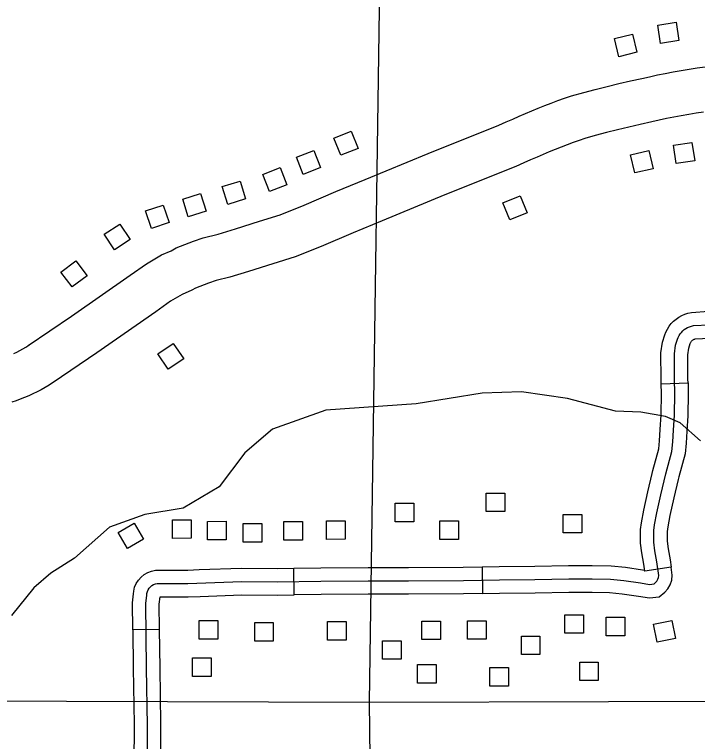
# Model space of a CAD drawing. Extents: x -19 to 366, y -4 to 359.
# Drawn here: x 140.008 to 140.733, y 202.006 to 202.778 of the extents above; entities that cross this region are included whole.
import ezdxf

# ---------------------------------------------------------------- set-up
doc = ezdxf.new("R2010")
doc.units = 0
for name, color, linetype in [('21', 7, 'Continuous'), ('R_Axis Annot', 7, 'Continuous'), ('R_Contour Annot', 7, 'Continuous'), ('R_ROW', 7, 'Continuous'), ('R_Temp Easement', 7, 'Continuous'), ('Sheet Fence', 7, 'Continuous')]:
    doc.layers.add(name, color=color, linetype=linetype)

msp = doc.modelspace()

# ---------------------------------------------------------------- linework, layer by layer
at = {"layer": '21'}
for points in [[(140.69109, 202.76639), (140.71058, 202.76936), (140.71356, 202.74982), (140.69407, 202.74685)], [(140.6452, 202.75199), (140.66436, 202.75662), (140.669, 202.7374), (140.64983, 202.73277)], [(140.35468, 202.62806), (140.34743, 202.64639), (140.36582, 202.65366), (140.37307, 202.63533)], [(140.71072, 202.61924), (140.70768, 202.63872), (140.72721, 202.64177), (140.73025, 202.62229)], [(140.31486, 202.60767), (140.30761, 202.626), (140.32599, 202.63327), (140.33324, 202.61494)], [(140.66678, 202.60928), (140.66226, 202.62847), (140.6815, 202.63301), (140.68603, 202.61382)], [(140.27911, 202.58952), (140.27186, 202.60785), (140.29024, 202.61512), (140.2975, 202.59679)], [(140.24774, 202.60064), (140.25361, 202.58182), (140.23473, 202.57594), (140.22886, 202.59476)], [(140.20568, 202.58754), (140.21167, 202.56876), (140.19284, 202.56275), (140.18685, 202.58153)], [(140.53406, 202.55943), (140.52665, 202.5777), (140.54498, 202.58513), (140.55238, 202.56686)], [(140.16618, 202.57524), (140.17245, 202.55654), (140.1537, 202.55026), (140.14744, 202.56895)], [(140.12018, 202.55501), (140.13095, 202.5385), (140.11439, 202.5277), (140.10362, 202.54421)], [(140.07346, 202.51588), (140.08531, 202.50013), (140.06951, 202.48824), (140.05766, 202.50399)], [(140.17685, 202.42836), (140.1879, 202.41204), (140.17153, 202.40095), (140.16048, 202.41727)], [(140.50889, 202.24969), (140.50887, 202.2694), (140.52864, 202.26943), (140.52866, 202.24972)], [(140.41253, 202.2389), (140.41251, 202.25861), (140.43228, 202.25863), (140.4323, 202.23892)], [(140.59083, 202.2271), (140.59081, 202.24681), (140.61058, 202.24684), (140.6106, 202.22712)], [(140.17597, 202.22135), (140.17594, 202.24106), (140.19572, 202.24109), (140.19574, 202.22138)], [(140.2132, 202.21969), (140.21318, 202.2394), (140.23295, 202.23943), (140.23297, 202.21971)], [(140.2943, 202.21936), (140.29427, 202.23907), (140.31405, 202.2391), (140.31407, 202.21939)], [(140.33954, 202.2203), (140.33952, 202.24001), (140.35929, 202.24004), (140.35931, 202.22033)], [(140.45968, 202.22026), (140.45965, 202.23997), (140.47942, 202.24), (140.47945, 202.22028)], [(140.14535, 202.22055), (140.12837, 202.21055), (140.11834, 202.22759), (140.13532, 202.23759)], [(140.25108, 202.21739), (140.25105, 202.2371), (140.27082, 202.23713), (140.27085, 202.21741)], [(140.59254, 202.1206), (140.59254, 202.14032), (140.61231, 202.14032), (140.61231, 202.1206)], [(140.20424, 202.11425), (140.20424, 202.13397), (140.22401, 202.13397), (140.22401, 202.11425)], [(140.26325, 202.11212), (140.26325, 202.13184), (140.28302, 202.13184), (140.28302, 202.11212)], [(140.34052, 202.11336), (140.34052, 202.13308), (140.36029, 202.13308), (140.36029, 202.11336)], [(140.4408, 202.11379), (140.4408, 202.1335), (140.46057, 202.1335), (140.46057, 202.11379)], [(140.48913, 202.11424), (140.48913, 202.13395), (140.5089, 202.13395), (140.5089, 202.11424)], [(140.6364, 202.11786), (140.6364, 202.13758), (140.65618, 202.13758), (140.65618, 202.11786)], [(140.69055, 202.11098), (140.68656, 202.13028), (140.70593, 202.13428), (140.70991, 202.11497)], [(140.54627, 202.09795), (140.54627, 202.11766), (140.56604, 202.11766), (140.56604, 202.09795)], [(140.39886, 202.0929), (140.39886, 202.11261), (140.41863, 202.11261), (140.41863, 202.0929)], [(140.19726, 202.07473), (140.19726, 202.09445), (140.21703, 202.09445), (140.21703, 202.07473)], [(140.43593, 202.06774), (140.43593, 202.08745), (140.4557, 202.08745), (140.4557, 202.06774)], [(140.60817, 202.07033), (140.60817, 202.09004), (140.62794, 202.09004), (140.62794, 202.07033)], [(140.5128, 202.06446), (140.5128, 202.08417), (140.53258, 202.08417), (140.53258, 202.06446)]]:
    msp.add_lwpolyline(points, close=True, dxfattribs=at)
at = {"layer": 'R_Axis Annot'}
for points in [[(140.38501, 202.04758), (140.39974, 203.05377)], [(139.74176, 202.0496), (140.38501, 202.04758)], [(140.38501, 202.04758), (141.39984, 202.05033)], [(140.3907, 201.5741), (140.38501, 202.04758)]]:
    msp.add_lwpolyline(points, dxfattribs=at)
at = {"layer": 'R_Contour Annot'}
for p, q in [((140.02353, 202.42639), (140.02287, 202.42596)), ((140.04947, 202.38678), (140.04881, 202.38635))]:
    msp.add_line(p, q, dxfattribs=at)
for points in [[(140.02287, 202.42596), (140.06889, 202.4572), (140.13112, 202.50083), (140.14853, 202.51296), (140.16449, 202.52225), (140.17455, 202.5268), (140.17982, 202.52994), (140.19818, 202.5368), (140.20874, 202.54056), (140.22436, 202.54446), (140.24284, 202.54994), (140.2683, 202.55804), (140.29029, 202.56499), (140.3157, 202.57503), (140.34951, 202.58945), (140.38043, 202.60223), (140.44729, 202.63007), (140.52229, 202.6601), (140.53013, 202.66344), (140.5372, 202.66651), (140.544, 202.66948), (140.55061, 202.67239), (140.55741, 202.67529), (140.56424, 202.67812), (140.57113, 202.68086), (140.57802, 202.68352), (140.58493, 202.6861), (140.59191, 202.6886), (140.59949, 202.69123), (140.61243, 202.69478), (140.62478, 202.69803), (140.63718, 202.70115), (140.64959, 202.70413), (140.66205, 202.70698), (140.67423, 202.70963), (140.68226, 202.7115), (140.69067, 202.71334), (140.69908, 202.71506), (140.70753, 202.71667), (140.716, 202.71816), (140.7245, 202.71954), (140.73299, 202.7208), (140.7415, 202.72195)], [(140.73962, 202.67392), (140.73175, 202.67275), (140.72389, 202.67148), (140.71606, 202.6701), (140.70826, 202.66861), (140.70048, 202.66702), (140.6927, 202.66532), (140.68464, 202.66344), (140.67235, 202.66076), (140.66039, 202.65803), (140.64849, 202.65517), (140.63658, 202.65217), (140.62473, 202.64906), (140.61352, 202.64598), (140.60764, 202.64395), (140.60122, 202.64164), (140.59482, 202.63925), (140.58842, 202.63678), (140.58206, 202.63425), (140.57575, 202.63164), (140.56945, 202.62895), (140.56301, 202.62611), (140.55611, 202.6231), (140.54883, 202.61994), (140.54035, 202.61633), (140.46519, 202.58623), (140.39858, 202.55849), (140.36783, 202.54579), (140.33369, 202.53123), (140.30615, 202.52034), (140.28262, 202.51291), (140.25675, 202.50468), (140.23683, 202.49877), (140.22244, 202.49518), (140.21441, 202.49232), (140.20039, 202.48708), (140.1965, 202.48476), (140.18622, 202.48011), (140.17402, 202.47301), (140.15825, 202.46202), (140.09578, 202.41823), (140.04947, 202.38678)], [(140.00776, 202.41757), (140.01094, 202.41912), (140.01411, 202.42077), (140.01718, 202.42249), (140.02024, 202.42431), (140.02353, 202.42639)], [(140.04881, 202.38635), (140.04498, 202.38394), (140.04083, 202.38147), (140.0366, 202.3791), (140.03229, 202.37686), (140.02796, 202.37474), (140.02352, 202.37272), (140.01905, 202.37084), (140.01452, 202.36908), (140.00997, 202.36745), (140.00555, 202.36601)]]:
    msp.add_lwpolyline(points, dxfattribs=at)
at = {"layer": 'R_ROW'}
for p, q in [((140.69476, 202.38557), (140.72315, 202.38643)), ((140.71288, 202.28375), (140.71288, 202.28375)), ((140.30515, 202.16133), (140.30469, 202.18974)), ((140.5046, 202.19119), (140.50522, 202.16279)), ((140.7053, 202.19066), (140.67718, 202.18662)), ((140.16227, 202.12451), (140.13386, 202.12413))]:
    msp.add_line(p, q, dxfattribs=at)
for points in [[(140.69476, 202.38557), (140.69462, 202.39003), (140.69447, 202.41817), (140.69612, 202.42949), (140.69855, 202.4374), (140.69974, 202.44044), (140.70128, 202.44357), (140.70321, 202.44662), (140.70539, 202.44937), (140.70778, 202.4519), (140.7105, 202.45423), (140.71337, 202.45624), (140.71643, 202.45796), (140.71967, 202.45938), (140.72304, 202.46047), (140.72686, 202.4613), (140.74495, 202.46241), (140.75776, 202.46293)], [(140.14901, 201.94289), (140.1495, 202.02267), (140.14861, 202.08362), (140.1477, 202.15204), (140.14871, 202.16087), (140.14889, 202.16289), (140.14937, 202.16485), (140.15019, 202.16672), (140.15128, 202.16843), (140.15263, 202.16994), (140.15418, 202.17122), (140.15595, 202.17224), (140.15784, 202.17296), (140.15982, 202.17338), (140.16185, 202.17347), (140.19245, 202.17352), (140.24954, 202.17556), (140.28716, 202.17525), (140.33361, 202.176), (140.38382, 202.17624), (140.42638, 202.17624), (140.4848, 202.17656), (140.523, 202.17739), (140.5607, 202.17775), (140.59654, 202.17824), (140.62135, 202.17845), (140.64083, 202.1781), (140.6549, 202.17652), (140.67284, 202.17397), (140.6824, 202.1725), (140.68708, 202.17305), (140.68877, 202.17438), (140.69018, 202.17601), (140.69124, 202.17788), (140.69191, 202.17992), (140.69218, 202.18206), (140.69014, 202.19625), (140.68804, 202.20805), (140.68695, 202.21729), (140.68689, 202.22414), (140.68699, 202.22966), (140.68775, 202.23559), (140.69005, 202.24843), (140.69445, 202.26751), (140.69976, 202.28998), (140.70604, 202.31369), (140.7072, 202.3238), (140.7079, 202.33605), (140.70877, 202.35198), (140.70928, 202.37524), (140.70883, 202.39028), (140.70868, 202.41718), (140.71002, 202.42636), (140.71198, 202.43273), (140.71275, 202.43471), (140.71369, 202.43661), (140.71482, 202.4384), (140.71614, 202.44007), (140.71759, 202.4416), (140.7192, 202.44298), (140.72094, 202.4442), (140.72278, 202.44523), (140.72472, 202.44609), (140.72674, 202.44674), (140.72881, 202.44719), (140.74567, 202.44822)], [(140.72315, 202.38643), (140.72303, 202.39053), (140.72289, 202.41619), (140.72391, 202.42322), (140.72541, 202.42806), (140.72576, 202.42898), (140.72609, 202.42964), (140.72643, 202.43017), (140.72689, 202.43077), (140.72739, 202.43129), (140.72791, 202.43174), (140.72852, 202.43216), (140.72914, 202.43251), (140.72978, 202.43279), (140.73045, 202.43301), (140.73077, 202.43308), (140.74639, 202.43404), (140.7589, 202.43454)], [(140.68524, 202.29029), (140.68598, 202.29344), (140.69204, 202.31633), (140.69304, 202.32502), (140.69372, 202.33684), (140.69457, 202.35252), (140.69507, 202.37518), (140.69476, 202.38557)], [(140.72315, 202.38643), (140.72349, 202.3753), (140.72297, 202.35143), (140.72208, 202.33526), (140.72136, 202.32259), (140.72003, 202.31105), (140.71354, 202.28653), (140.71288, 202.28375)], [(140.67718, 202.18662), (140.67612, 202.194), (140.67398, 202.20597), (140.67276, 202.2164), (140.67268, 202.2242), (140.6728, 202.23069), (140.67371, 202.23775), (140.67612, 202.25127), (140.68061, 202.27074), (140.68524, 202.29029)], [(140.71288, 202.28375), (140.70828, 202.26427), (140.70397, 202.24558), (140.7018, 202.23343), (140.70117, 202.22862), (140.7011, 202.22409), (140.70115, 202.21819), (140.7021, 202.21013), (140.70417, 202.19851), (140.7053, 202.19066)], [(140.60478, 202.19252), (140.62142, 202.19266), (140.64176, 202.19229), (140.6567, 202.19061), (140.67491, 202.18802), (140.67702, 202.1877), (140.67718, 202.18662)], [(140.13386, 202.12413), (140.13348, 202.15276), (140.13457, 202.1623), (140.13483, 202.16523), (140.13588, 202.16945), (140.13762, 202.17342), (140.13991, 202.17702), (140.14274, 202.1802), (140.14605, 202.18294), (140.14984, 202.18512), (140.15384, 202.18664), (140.15803, 202.18751), (140.16152, 202.18767), (140.19219, 202.18772), (140.20445, 202.18816)], [(140.20445, 202.18816), (140.24935, 202.18976), (140.28711, 202.18945), (140.30469, 202.18974)], [(140.30469, 202.18974), (140.33346, 202.19021), (140.38378, 202.19044), (140.40492, 202.19044)], [(140.40492, 202.19044), (140.42634, 202.19044), (140.4846, 202.19076), (140.5046, 202.19119)], [(140.5046, 202.19119), (140.52278, 202.19159), (140.56053, 202.19195), (140.59638, 202.19245), (140.60478, 202.19252)], [(140.60502, 202.16411), (140.62129, 202.16425), (140.63991, 202.16391), (140.65311, 202.16242), (140.67077, 202.15991), (140.68215, 202.15817), (140.69271, 202.1594), (140.69861, 202.16405), (140.70185, 202.16778), (140.7043, 202.17211), (140.70584, 202.17679), (140.70651, 202.18218), (140.7053, 202.19066)], [(140.40492, 202.16203), (140.38385, 202.16203), (140.33376, 202.1618), (140.30515, 202.16133)], [(140.50522, 202.16279), (140.48499, 202.16235), (140.42642, 202.16203), (140.40492, 202.16203)], [(140.50522, 202.16279), (140.52322, 202.16318), (140.56086, 202.16355), (140.5967, 202.16404), (140.60502, 202.16411)], [(140.16227, 202.12451), (140.16191, 202.15133), (140.16282, 202.15927), (140.19272, 202.15931), (140.20546, 202.15977)], [(140.20546, 202.15977), (140.24974, 202.16135), (140.28722, 202.16104), (140.30515, 202.16133)], [(140.13386, 202.12413), (140.13441, 202.08342), (140.13527, 202.02412)], [(140.16368, 202.02453), (140.16282, 202.08382), (140.16227, 202.12451)], [(140.13527, 202.02412), (140.13529, 202.02261), (140.1348, 201.94286), (140.13498, 201.92419)], [(140.16339, 201.92447), (140.16321, 201.94291), (140.1637, 202.02273), (140.16368, 202.02453)]]:
    msp.add_lwpolyline(points, dxfattribs=at)
at = {"layer": 'R_Temp Easement'}
msp.add_lwpolyline([(140.73647, 202.32473), (140.715, 202.34396), (140.69917, 202.35074), (140.67318, 202.35526), (140.64606, 202.3564), (140.5952, 202.36997), (140.5466, 202.37675), (140.50478, 202.37562), (140.43471, 202.36431), (140.33865, 202.35753), (140.28214, 202.33717), (140.25275, 202.31229), (140.22563, 202.27611), (140.1872, 202.25349), (140.14652, 202.24671), (140.10922, 202.23314), (140.07192, 202.20034), (140.04706, 202.18451), (140.02898, 202.16868), (140.00524, 202.13928)], dxfattribs=at)
at = {"layer": 'Sheet Fence'}
for points in [[(146.77834, 1.69699), (146.57878, 10.31313), (146.37852, 18.92942), (146.17757, 27.54584), (145.97591, 36.16241), (145.77356, 44.77911), (145.57052, 53.39596), (145.36679, 62.01295), (145.16236, 70.63008), (144.95724, 79.24735), (144.75142, 87.86477), (144.54492, 96.48232), (144.33773, 105.10002), (144.12986, 113.71787), (143.92129, 122.33585), (143.71204, 130.95398), (143.5021, 139.57225), (143.29148, 148.19067), (143.08018, 156.80923), (142.8682, 165.42794), (142.65553, 174.04679), (142.44218, 182.66579), (142.22816, 191.28493), (142.01345, 199.90421), (141.79807, 208.52365), (141.58202, 217.14322), (141.36528, 225.76295), (141.14788, 234.38282), (140.9298, 243.00284), (140.71105, 251.623), (140.49162, 260.24332), (140.27153, 268.86377), (140.05077, 277.48438), (139.82934, 286.10514), (139.60724, 294.72604), (139.38447, 303.34709), (139.16105, 311.96829), (138.93695, 320.58964), (138.7122, 329.21114), (138.48678, 337.83278), (138.2607, 346.45458)], [(0, 198.13258), (7.10141, 198.13701), (14.2028, 198.15029), (21.30418, 198.17244), (28.40552, 198.20345), (35.50682, 198.24331), (42.60806, 198.29203), (49.70923, 198.34961), (56.81033, 198.41605), (63.91134, 198.49135), (71.01225, 198.5755), (78.11305, 198.66852), (85.21373, 198.77039), (92.31428, 198.88112), (99.41468, 199.0007), (106.51492, 199.12915), (113.61501, 199.26645), (120.71491, 199.4126), (127.81463, 199.56762), (134.91415, 199.73149), (142.01345, 199.90421), (149.11254, 200.0858), (156.2114, 200.27623), (163.31001, 200.47553), (170.40837, 200.68367), (177.50646, 200.90068), (184.60427, 201.12653), (191.7018, 201.36125), (198.79903, 201.60481), (205.89596, 201.85723), (212.99256, 202.1185), (220.08883, 202.38862), (227.18475, 202.6676), (234.28033, 202.95542), (241.37554, 203.2521), (248.47037, 203.55763), (255.56482, 203.87201), (262.65887, 204.19524), (269.75251, 204.52732), (276.84573, 204.86824), (283.93852, 205.21802), (291.03086, 205.57664), (298.12276, 205.94411), (305.21419, 206.32042), (312.30515, 206.70559), (319.39562, 207.09959), (326.48559, 207.50244), (333.57505, 207.91414), (340.664, 208.33468)]]:
    msp.add_spline(points, degree=3, dxfattribs=at)

doc.saveas('drawing.dxf')
